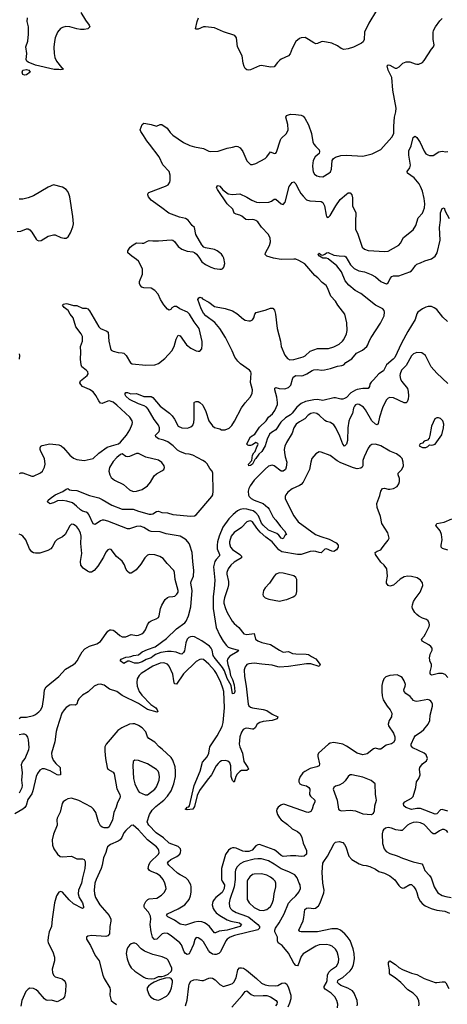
# Model space of a CAD drawing. Header units: inches. Extents: x 2057696 to 2160536, y 827480 to 1016834.
# Tile 364 of 422: x 2103997 to 2108726, y 996148 to 1007050. Entities that reach past the tile are written whole.
import ezdxf

# ---------------------------------------------------------------- set-up
doc = ezdxf.new("R2010")
doc.units = ezdxf.units.IN
doc.header["$MEASUREMENT"] = 0
doc.layers.add('C1000', color=7, linetype='Continuous')
doc.layers.add('C1909', color=7, linetype='Continuous')

msp = doc.modelspace()

# ---------------------------------------------------------------- linework, layer by layer
at = {"layer": 'C1000', "color": 5}
for points, elevation in [([(2104672, 1007130), (2104723, 1007043), (2104764, 1006990), (2104773, 1006970), (2104750, 1006950), (2104710, 1006940), (2104670, 1006940), (2104627, 1006947), (2104550, 1006971), (2104506, 1006974), (2104470, 1006963), (2104449, 1006951), (2104413, 1006910), (2104390, 1006850), (2104381, 1006810), (2104373, 1006747), (2104376, 1006677), (2104386, 1006630), (2104403, 1006590), (2104459, 1006519), (2104478, 1006510), (2104470, 1006498), (2104450, 1006494), (2104430, 1006500), (2104378, 1006498), (2104170, 1006546), (2104090, 1006579), (2104076, 1006590), (2104069, 1006610), (2104074, 1006674), (2104063, 1006750), (2104087, 1006813), (2104094, 1006890), (2104093, 1006970), (2104079, 1007030), (2104083, 1007070)], 380), ([(2107941, 1007150), (2107859, 1007010), (2107810, 1006910), (2107805, 1006830), (2107794, 1006806), (2107775, 1006790), (2107690, 1006745), (2107630, 1006726), (2107581, 1006721), (2107553, 1006730), (2107510, 1006762), (2107450, 1006790), (2107350, 1006808), (2107330, 1006806), (2107290, 1006788), (2107270, 1006784), (2107250, 1006792), (2107190, 1006832), (2107152, 1006852), (2107110, 1006850), (2107090, 1006843), (2107050, 1006807), (2107010, 1006730), (2106989, 1006671), (2106971, 1006650), (2106890, 1006612), (2106870, 1006597), (2106846, 1006574), (2106810, 1006527), (2106770, 1006524), (2106670, 1006541), (2106650, 1006540), (2106550, 1006496), (2106530, 1006491), (2106510, 1006496), (2106490, 1006510), (2106481, 1006530), (2106468, 1006568), (2106456, 1006650), (2106405, 1006750), (2106395, 1006850), (2106375, 1006875), (2106250, 1006917), (2106150, 1006960), (2106050, 1006972), (2106030, 1006970), (2105970, 1006944), (2105950, 1006944), (2105942, 1006950), (2105960, 1007030), (2105974, 1007070)], 380), ([(2103993, 1002027), (2104010, 1002034), (2104030, 1002032), (2104130, 1001996), (2104150, 1001996), (2104226, 1002034), (2104248, 1002052), (2104270, 1002096), (2104278, 1002130), (2104270, 1002190), (2104229, 1002270), (2104223, 1002290), (2104223, 1002310), (2104230, 1002327), (2104244, 1002336), (2104330, 1002352), (2104430, 1002341), (2104456, 1002330), (2104482, 1002310), (2104550, 1002228), (2104590, 1002196), (2104630, 1002179), (2104710, 1002168), (2104810, 1002193), (2104872, 1002250), (2104965, 1002315), (2105013, 1002333), (2105090, 1002353), (2105110, 1002371), (2105176, 1002450), (2105215, 1002510), (2105240, 1002570), (2105243, 1002590), (2105239, 1002610), (2105215, 1002650), (2105070, 1002783), (2105030, 1002814), (2105010, 1002824), (2104990, 1002828), (2104970, 1002826), (2104910, 1002801), (2104890, 1002804), (2104870, 1002829), (2104838, 1002890), (2104809, 1002929), (2104770, 1002956), (2104693, 1002990), (2104673, 1003010), (2104662, 1003030), (2104668, 1003052), (2104741, 1003110), (2104753, 1003130), (2104749, 1003150), (2104732, 1003170), (2104685, 1003205), (2104676, 1003230), (2104670, 1003290), (2104674, 1003370), (2104669, 1003430), (2104691, 1003490), (2104690, 1003542), (2104677, 1003570), (2104617, 1003650), (2104587, 1003750), (2104555, 1003790), (2104533, 1003830), (2104490, 1003864), (2104470, 1003889), (2104481, 1003899), (2104510, 1003906), (2104530, 1003904), (2104590, 1003887), (2104630, 1003884), (2104690, 1003855), (2104730, 1003854), (2104750, 1003848), (2104770, 1003825), (2104870, 1003650), (2104890, 1003630), (2104961, 1003601), (2104975, 1003590), (2104981, 1003490), (2104999, 1003410), (2105010, 1003391), (2105030, 1003378), (2105084, 1003364), (2105130, 1003362), (2105150, 1003357), (2105175, 1003330), (2105223, 1003250), (2105239, 1003239), (2105390, 1003223), (2105491, 1003229), (2105530, 1003243), (2105602, 1003298), (2105678, 1003382), (2105704, 1003430), (2105728, 1003512), (2105750, 1003558), (2105770, 1003551), (2105842, 1003450), (2105890, 1003413), (2105950, 1003384), (2105970, 1003379), (2105990, 1003381), (2106010, 1003405), (2106016, 1003450), (2106014, 1003486), (2105983, 1003630), (2105926, 1003706), (2105876, 1003790), (2105853, 1003810), (2105767, 1003847), (2105730, 1003875), (2105705, 1003875), (2105681, 1003859), (2105670, 1003844), (2105650, 1003833), (2105630, 1003843), (2105590, 1003892), (2105554, 1003950), (2105529, 1004009), (2105492, 1004052), (2105450, 1004076), (2105370, 1004081), (2105346, 1004090), (2105330, 1004110), (2105323, 1004130), (2105323, 1004150), (2105353, 1004233), (2105356, 1004250), (2105353, 1004290), (2105310, 1004376), (2105290, 1004396), (2105237, 1004430), (2105194, 1004470), (2105194, 1004490), (2105219, 1004530), (2105250, 1004558), (2105290, 1004578), (2105350, 1004574), (2105370, 1004577), (2105410, 1004599), (2105430, 1004605), (2105470, 1004600), (2105530, 1004601), (2105672, 1004612), (2105690, 1004608), (2105710, 1004595), (2105750, 1004537), (2105790, 1004510), (2105850, 1004488), (2105910, 1004481), (2105930, 1004471), (2105953, 1004453), (2105979, 1004419), (2106011, 1004370), (2106050, 1004340), (2106110, 1004311), (2106150, 1004294), (2106210, 1004286), (2106230, 1004288), (2106244, 1004296), (2106256, 1004310), (2106265, 1004350), (2106253, 1004410), (2106244, 1004430), (2106230, 1004452), (2106210, 1004470), (2106181, 1004490), (2106150, 1004504), (2106050, 1004524), (2106033, 1004533), (2106010, 1004556), (2105944, 1004670), (2105930, 1004750), (2105905, 1004770), (2105859, 1004830), (2105830, 1004850), (2105765, 1004865), (2105646, 1004906), (2105570, 1004967), (2105450, 1005050), (2105421, 1005090), (2105412, 1005110), (2105417, 1005130), (2105424, 1005136), (2105610, 1005205), (2105637, 1005223), (2105657, 1005250), (2105662, 1005270), (2105662, 1005330), (2105649, 1005370), (2105581, 1005441), (2105539, 1005530), (2105433, 1005673), (2105401, 1005710), (2105367, 1005767), (2105335, 1005810), (2105329, 1005830), (2105350, 1005891), (2105370, 1005904), (2105390, 1005902), (2105450, 1005890), (2105510, 1005871), (2105550, 1005891), (2105570, 1005891), (2105628, 1005848), (2105661, 1005801), (2105691, 1005770), (2105810, 1005690), (2105877, 1005657), (2105930, 1005642), (2106030, 1005625), (2106090, 1005594), (2106111, 1005591), (2106190, 1005593), (2106290, 1005628), (2106350, 1005637), (2106390, 1005651), (2106410, 1005647), (2106434, 1005630), (2106464, 1005590), (2106510, 1005487), (2106548, 1005448), (2106570, 1005445), (2106610, 1005458), (2106710, 1005513), (2106731, 1005530), (2106770, 1005585), (2106812, 1005568), (2106830, 1005571), (2106838, 1005582), (2106881, 1005719), (2106890, 1005735), (2106948, 1005790), (2106965, 1005830), (2106963, 1005890), (2106940, 1005970), (2106949, 1005990), (2106990, 1006002), (2107050, 1006000), (2107110, 1005992), (2107130, 1005981), (2107150, 1005959), (2107190, 1005885), (2107223, 1005790), (2107237, 1005697), (2107248, 1005670), (2107270, 1005644), (2107310, 1005610), (2107314, 1005590), (2107307, 1005570), (2107263, 1005530), (2107244, 1005490), (2107236, 1005430), (2107237, 1005390), (2107244, 1005364), (2107258, 1005338), (2107281, 1005321), (2107310, 1005312), (2107350, 1005310), (2107416, 1005350), (2107434, 1005366), (2107444, 1005396), (2107454, 1005490), (2107468, 1005512), (2107490, 1005527), (2107550, 1005545), (2107610, 1005549), (2107790, 1005538), (2107896, 1005564), (2107990, 1005614), (2108112, 1005748), (2108134, 1005790), (2108134, 1005870), (2108141, 1005970), (2108156, 1006030), (2108159, 1006070), (2108123, 1006270), (2108114, 1006410), (2108072, 1006490), (2108062, 1006538), (2108070, 1006550), (2108090, 1006547), (2108150, 1006514), (2108166, 1006514), (2108192, 1006528), (2108233, 1006567), (2108270, 1006582), (2108310, 1006583), (2108370, 1006561), (2108390, 1006558), (2108410, 1006558), (2108450, 1006576), (2108470, 1006598), (2108550, 1006725), (2108572, 1006748), (2108582, 1006770), (2108569, 1006830), (2108569, 1006909), (2108574, 1006930), (2108597, 1006970), (2108642, 1007038), (2108670, 1007063)], 380), ([(2105225, 1000000), (2105255, 1000010), (2105310, 1000018), (2105350, 1000050), (2105410, 1000077), (2105495, 1000105), (2105621, 1000199), (2105730, 1000305), (2105823, 1000370), (2105839, 1000390), (2105863, 1000450), (2105891, 1000549), (2105904, 1000730), (2105891, 1000810), (2105894, 1000830), (2105918, 1000890), (2105923, 1000950), (2105911, 1001050), (2105905, 1001150), (2105880, 1001230), (2105870, 1001250), (2105838, 1001290), (2105810, 1001311), (2105770, 1001330), (2105616, 1001356), (2105550, 1001378), (2105450, 1001382), (2105430, 1001390), (2105370, 1001429), (2105330, 1001441), (2105290, 1001439), (2105211, 1001411), (2105190, 1001413), (2104970, 1001498), (2104930, 1001508), (2104910, 1001508), (2104890, 1001502), (2104830, 1001460), (2104810, 1001469), (2104763, 1001570), (2104750, 1001587), (2104730, 1001598), (2104690, 1001609), (2104670, 1001622), (2104625, 1001665), (2104579, 1001699), (2104519, 1001719), (2104470, 1001727), (2104416, 1001724), (2104370, 1001701), (2104330, 1001689), (2104304, 1001710), (2104313, 1001730), (2104333, 1001750), (2104390, 1001788), (2104475, 1001825), (2104510, 1001852), (2104530, 1001858), (2104546, 1001846), (2104570, 1001839), (2104630, 1001836), (2104770, 1001782), (2104870, 1001756), (2104910, 1001738), (2105015, 1001675), (2105130, 1001632), (2105250, 1001631), (2105310, 1001609), (2105430, 1001576), (2105450, 1001575), (2105470, 1001580), (2105510, 1001603), (2105530, 1001607), (2105570, 1001595), (2105630, 1001590), (2105691, 1001570), (2105890, 1001551), (2105930, 1001557), (2105950, 1001568), (2106120, 1001770), (2106133, 1001790), (2106138, 1001830), (2106133, 1002030), (2106126, 1002050), (2106101, 1002081), (2106070, 1002132), (2106053, 1002150), (2106023, 1002170), (2105910, 1002228), (2105870, 1002238), (2105830, 1002243), (2105767, 1002267), (2105742, 1002282), (2105693, 1002333), (2105634, 1002374), (2105590, 1002395), (2105530, 1002410), (2105501, 1002430), (2105499, 1002450), (2105538, 1002490), (2105544, 1002510), (2105542, 1002530), (2105530, 1002559), (2105482, 1002622), (2105416, 1002736), (2105398, 1002758), (2105374, 1002774), (2105310, 1002796), (2105210, 1002846), (2105170, 1002881), (2105162, 1002898), (2105162, 1002910), (2105170, 1002923), (2105190, 1002921), (2105227, 1002907), (2105290, 1002910), (2105370, 1002878), (2105450, 1002876), (2105470, 1002868), (2105549, 1002770), (2105652, 1002692), (2105682, 1002662), (2105708, 1002628), (2105750, 1002550), (2105790, 1002529), (2105853, 1002527), (2105890, 1002541), (2105910, 1002559), (2105921, 1002590), (2105928, 1002632), (2105927, 1002810), (2105930, 1002816), (2105950, 1002824), (2105970, 1002821), (2105990, 1002811), (2106021, 1002781), (2106057, 1002710), (2106090, 1002610), (2106130, 1002552), (2106150, 1002534), (2106210, 1002519), (2106230, 1002510), (2106270, 1002507), (2106312, 1002528), (2106344, 1002556), (2106374, 1002606), (2106449, 1002751), (2106490, 1002807), (2106547, 1002870), (2106569, 1002910), (2106570, 1002950), (2106551, 1003031), (2106556, 1003136), (2106553, 1003150), (2106537, 1003170), (2106438, 1003238), (2106408, 1003268), (2106375, 1003315), (2106345, 1003385), (2106272, 1003530), (2106210, 1003630), (2106156, 1003696), (2106056, 1003770), (2106030, 1003802), (2106004, 1003850), (2105968, 1003950), (2105977, 1003970), (2105990, 1003979), (2106010, 1003971), (2106019, 1003959), (2106090, 1003922), (2106150, 1003876), (2106170, 1003869), (2106270, 1003853), (2106350, 1003827), (2106397, 1003797), (2106470, 1003735), (2106490, 1003724), (2106530, 1003714), (2106550, 1003715), (2106572, 1003728), (2106585, 1003750), (2106597, 1003790), (2106612, 1003808), (2106710, 1003833), (2106770, 1003856), (2106795, 1003855), (2106813, 1003833), (2106827, 1003790), (2106845, 1003630), (2106881, 1003490), (2106890, 1003430), (2106930, 1003336), (2106958, 1003298), (2106983, 1003283), (2107030, 1003287), (2107130, 1003318), (2107152, 1003328), (2107210, 1003380), (2107291, 1003409), (2107411, 1003409), (2107470, 1003426), (2107530, 1003457), (2107567, 1003490), (2107580, 1003510), (2107610, 1003570), (2107617, 1003610), (2107613, 1003693), (2107594, 1003790), (2107516, 1003890), (2107490, 1003932), (2107436, 1003990), (2107402, 1004082), (2107387, 1004107), (2107340, 1004140), (2107295, 1004190), (2107259, 1004219), (2107150, 1004347), (2107085, 1004385), (2107050, 1004397), (2107030, 1004399), (2106890, 1004396), (2106804, 1004410), (2106730, 1004430), (2106712, 1004450), (2106714, 1004470), (2106761, 1004550), (2106771, 1004590), (2106767, 1004630), (2106748, 1004670), (2106670, 1004752), (2106630, 1004810), (2106610, 1004826), (2106590, 1004835), (2106570, 1004838), (2106530, 1004834), (2106498, 1004838), (2106454, 1004874), (2106430, 1004886), (2106390, 1004896), (2106370, 1004909), (2106353, 1004953), (2106290, 1005012), (2106183, 1005170), (2106174, 1005190), (2106184, 1005210), (2106190, 1005213), (2106210, 1005207), (2106245, 1005165), (2106302, 1005122), (2106350, 1005115), (2106430, 1005122), (2106510, 1005085), (2106563, 1005050), (2106616, 1005030), (2106650, 1005024), (2106751, 1005029), (2106781, 1005039), (2106810, 1005062), (2106830, 1005062), (2106890, 1005011), (2106910, 1005002), (2106932, 1005028), (2106977, 1005203), (2107010, 1005247), (2107030, 1005256), (2107050, 1005234), (2107068, 1005190), (2107107, 1005127), (2107130, 1005096), (2107170, 1005056), (2107206, 1005046), (2107330, 1005036), (2107350, 1005027), (2107369, 1004990), (2107385, 1004885), (2107390, 1004871), (2107410, 1004861), (2107430, 1004881), (2107492, 1004988), (2107542, 1005058), (2107610, 1005117), (2107630, 1005131), (2107650, 1005133), (2107669, 1005109), (2107676, 1005077), (2107678, 1004990), (2107714, 1004910), (2107709, 1004810), (2107712, 1004730), (2107736, 1004676), (2107786, 1004530), (2107810, 1004508), (2107850, 1004494), (2108035, 1004485), (2108070, 1004487), (2108190, 1004553), (2108210, 1004575), (2108242, 1004638), (2108350, 1004724), (2108378, 1004770), (2108404, 1004856), (2108451, 1004909), (2108475, 1004965), (2108478, 1005010), (2108471, 1005070), (2108451, 1005150), (2108430, 1005204), (2108413, 1005233), (2108359, 1005299), (2108284, 1005350), (2108281, 1005370), (2108311, 1005410), (2108320, 1005440), (2108302, 1005550), (2108302, 1005598), (2108327, 1005653), (2108350, 1005745), (2108362, 1005758), (2108370, 1005761), (2108390, 1005744), (2108426, 1005690), (2108470, 1005593), (2108490, 1005564), (2108510, 1005552), (2108530, 1005547), (2108570, 1005546), (2108633, 1005587), (2108670, 1005593), (2108710, 1005588), (2108733, 1005590)], 360), ([(2103970, 1004704), (2104010, 1004710), (2104070, 1004734), (2104090, 1004734), (2104110, 1004722), (2104130, 1004699), (2104179, 1004619), (2104190, 1004608), (2104210, 1004600), (2104235, 1004605), (2104310, 1004653), (2104370, 1004668), (2104390, 1004668), (2104450, 1004639), (2104490, 1004631), (2104510, 1004631), (2104534, 1004646), (2104558, 1004690), (2104585, 1004755), (2104590, 1004790), (2104586, 1004870), (2104551, 1005089), (2104541, 1005121), (2104528, 1005148), (2104510, 1005168), (2104470, 1005195), (2104370, 1005221), (2104310, 1005195), (2104150, 1005098), (2104090, 1005076), (2104030, 1005063), (2103990, 1005063)], 420), ([(2108727, 1003707), (2108675, 1003755), (2108610, 1003840), (2108581, 1003861), (2108550, 1003873), (2108513, 1003873), (2108490, 1003868), (2108450, 1003850), (2108400, 1003810), (2108390, 1003793), (2108370, 1003730), (2108290, 1003597), (2108220, 1003470), (2108145, 1003310), (2108127, 1003290), (2108055, 1003230), (2108019, 1003161), (2107970, 1003130), (2107910, 1003061), (2107883, 1003037), (2107870, 1003014), (2107866, 1002990), (2107852, 1002968), (2107790, 1002968), (2107730, 1002957), (2107710, 1002949), (2107660, 1002920), (2107610, 1002868), (2107590, 1002854), (2107570, 1002847), (2107550, 1002847), (2107490, 1002863), (2107470, 1002863), (2107350, 1002834), (2107290, 1002843), (2107250, 1002840), (2107158, 1002822), (2107110, 1002802), (2107060, 1002760), (2107010, 1002694), (2106990, 1002675), (2106938, 1002642), (2106885, 1002595), (2106830, 1002510), (2106781, 1002479), (2106761, 1002459), (2106734, 1002406), (2106710, 1002330), (2106674, 1002270), (2106640, 1002240), (2106610, 1002193), (2106598, 1002182), (2106570, 1002130), (2106550, 1002115), (2106529, 1002110), (2106527, 1002130), (2106564, 1002170), (2106572, 1002230), (2106585, 1002255), (2106599, 1002270), (2106618, 1002322), (2106628, 1002330), (2106635, 1002350), (2106630, 1002358), (2106610, 1002368), (2106570, 1002342), (2106550, 1002335), (2106530, 1002335), (2106518, 1002338), (2106509, 1002349), (2106515, 1002370), (2106549, 1002430), (2106598, 1002462), (2106650, 1002537), (2106721, 1002610), (2106749, 1002650), (2106793, 1002687), (2106818, 1002722), (2106846, 1002790), (2106848, 1002812), (2106842, 1002870), (2106817, 1002950), (2106818, 1002970), (2106830, 1002976), (2106868, 1002968), (2106930, 1002963), (2106970, 1002976), (2106995, 1003005), (2107012, 1003070), (2107022, 1003090), (2107050, 1003110), (2107110, 1003108), (2107130, 1003112), (2107171, 1003129), (2107230, 1003165), (2107250, 1003172), (2107290, 1003175), (2107330, 1003168), (2107368, 1003172), (2107434, 1003186), (2107510, 1003212), (2107559, 1003221), (2107583, 1003230), (2107604, 1003256), (2107670, 1003296), (2107721, 1003359), (2107788, 1003392), (2107834, 1003430), (2107848, 1003450), (2107862, 1003490), (2107884, 1003530), (2107987, 1003690), (2108027, 1003770), (2108032, 1003812), (2108028, 1003830), (2108013, 1003850), (2107930, 1003890), (2107770, 1004017), (2107705, 1004050), (2107636, 1004110), (2107598, 1004158), (2107557, 1004257), (2107504, 1004324), (2107410, 1004401), (2107390, 1004410), (2107349, 1004410), (2107314, 1004430), (2107296, 1004450), (2107301, 1004459), (2107310, 1004464), (2107327, 1004450), (2107326, 1004446), (2107350, 1004443), (2107370, 1004453), (2107389, 1004470), (2107410, 1004472), (2107470, 1004443), (2107530, 1004434), (2107592, 1004432), (2107603, 1004423), (2107654, 1004334), (2107695, 1004295), (2107749, 1004268), (2107810, 1004257), (2107885, 1004230), (2107930, 1004203), (2107990, 1004152), (2108030, 1004132), (2108053, 1004127), (2108070, 1004137), (2108094, 1004186), (2108113, 1004207), (2108130, 1004212), (2108190, 1004214), (2108310, 1004259), (2108330, 1004270), (2108350, 1004290), (2108373, 1004327), (2108390, 1004344), (2108430, 1004356), (2108479, 1004381), (2108550, 1004401), (2108591, 1004430), (2108614, 1004470), (2108647, 1004610), (2108640, 1004750), (2108649, 1004830), (2108651, 1004910), (2108670, 1004959), (2108690, 1004965), (2108704, 1004930), (2108746, 1004850)], 340), ([(2103993, 1003290), (2103999, 1003330), (2103994, 1003350)], 420), ([(2108730, 1003023), (2108610, 1003137), (2108548, 1003208), (2108484, 1003330), (2108443, 1003363), (2108390, 1003365), (2108351, 1003349), (2108330, 1003328), (2108270, 1003222), (2108220, 1003170), (2108203, 1003130), (2108202, 1003110), (2108210, 1003069), (2108224, 1003044), (2108285, 1002965), (2108293, 1002933), (2108295, 1002885), (2108292, 1002848), (2108282, 1002818), (2108270, 1002806), (2108250, 1002807), (2108130, 1002862), (2108090, 1002868), (2108070, 1002858), (2108050, 1002836), (2108008, 1002752), (2107975, 1002650), (2107961, 1002579), (2107950, 1002563), (2107930, 1002570), (2107891, 1002610), (2107822, 1002730), (2107799, 1002759), (2107750, 1002790), (2107730, 1002792), (2107710, 1002784), (2107698, 1002770), (2107690, 1002750), (2107679, 1002690), (2107646, 1002634), (2107635, 1002605), (2107626, 1002530), (2107621, 1002390), (2107610, 1002349), (2107590, 1002329), (2107570, 1002349), (2107539, 1002439), (2107494, 1002530), (2107470, 1002565), (2107433, 1002590), (2107390, 1002601), (2107371, 1002611), (2107310, 1002670), (2107281, 1002690), (2107250, 1002698), (2107216, 1002690), (2107187, 1002670), (2107151, 1002629), (2107090, 1002599), (2107054, 1002570), (2107029, 1002530), (2107010, 1002470), (2106947, 1002370), (2106928, 1002328), (2106920, 1002290), (2106924, 1002256), (2106931, 1002210), (2106950, 1002150), (2106945, 1002095), (2106935, 1002070), (2106910, 1002050), (2106890, 1002052), (2106810, 1002111), (2106790, 1002116), (2106750, 1002108), (2106710, 1002074), (2106590, 1001950), (2106545, 1001890), (2106530, 1001859), (2106523, 1001830), (2106527, 1001787), (2106536, 1001770), (2106556, 1001750), (2106590, 1001731), (2106690, 1001694), (2106741, 1001650), (2106756, 1001630), (2106801, 1001541), (2106830, 1001509), (2106880, 1001440), (2106927, 1001390), (2106946, 1001350), (2106930, 1001337), (2106910, 1001301), (2106890, 1001308), (2106862, 1001342), (2106840, 1001360), (2106750, 1001397), (2106690, 1001452), (2106670, 1001477), (2106636, 1001556), (2106610, 1001590), (2106579, 1001610), (2106550, 1001621), (2106509, 1001631), (2106470, 1001634), (2106434, 1001626), (2106405, 1001610), (2106356, 1001570), (2106310, 1001524), (2106245, 1001430), (2106204, 1001330), (2106185, 1001270), (2106179, 1001230), (2106181, 1001190), (2106208, 1001130), (2106207, 1001113), (2106168, 1001072), (2106155, 1001050), (2106140, 1000990), (2106156, 1000844), (2106149, 1000750), (2106136, 1000664), (2106137, 1000530), (2106170, 1000320), (2106211, 1000231), (2106247, 1000167), (2106282, 1000122), (2106303, 1000103), (2106346, 1000086), (2106416, 1000070), (2106403, 1000050), (2106319, 1000001), (2106318, 1000000)], 360), ([(2108531, 1000000), (2108537, 1000023), (2108560, 1000070), (2108557, 1000090), (2108544, 1000110), (2108520, 1000130), (2108448, 1000170), (2108440, 1000190), (2108470, 1000223), (2108486, 1000250), (2108526, 1000330), (2108530, 1000350), (2108527, 1000367), (2108513, 1000393), (2108494, 1000410), (2108450, 1000424), (2108410, 1000446), (2108390, 1000463), (2108367, 1000487), (2108342, 1000530), (2108338, 1000550), (2108340, 1000570), (2108353, 1000607), (2108370, 1000639), (2108427, 1000713), (2108456, 1000784), (2108453, 1000813), (2108430, 1000844), (2108392, 1000870), (2108330, 1000886), (2108290, 1000890), (2108250, 1000881), (2108203, 1000857), (2108130, 1000788), (2108090, 1000776), (2108070, 1000784), (2108052, 1000810), (2108052, 1000830), (2108066, 1000890), (2108057, 1000970), (2108026, 1001010), (2107990, 1001043), (2107933, 1001130), (2107929, 1001151), (2107950, 1001166), (2107990, 1001181), (2107999, 1001190), (2108027, 1001233), (2108072, 1001288), (2108082, 1001310), (2108069, 1001370), (2108002, 1001470), (2107988, 1001550), (2107951, 1001650), (2107948, 1001692), (2107979, 1001781), (2107990, 1001830), (2108010, 1001859), (2108030, 1001864), (2108070, 1001853), (2108090, 1001853), (2108130, 1001859), (2108170, 1001882), (2108190, 1001910), (2108197, 1001937), (2108198, 1001970), (2108184, 1002010), (2108182, 1002030), (2108224, 1002070), (2108241, 1002110), (2108239, 1002150), (2108225, 1002190), (2108210, 1002209), (2108163, 1002243), (2108090, 1002271), (2107990, 1002331), (2107930, 1002351), (2107890, 1002345), (2107868, 1002332), (2107850, 1002307), (2107805, 1002210), (2107792, 1002170), (2107790, 1002110), (2107785, 1002095), (2107770, 1002083), (2107730, 1002077), (2107690, 1002087), (2107550, 1002143), (2107507, 1002167), (2107430, 1002223), (2107330, 1002263), (2107310, 1002264), (2107270, 1002243), (2107229, 1002190), (2107215, 1002150), (2107200, 1002070), (2107130, 1001928), (2107110, 1001905), (2107090, 1001891), (2107010, 1001855), (2106963, 1001817), (2106939, 1001790), (2106933, 1001770), (2106933, 1001750), (2106940, 1001730), (2107030, 1001555), (2107078, 1001490), (2107269, 1001350), (2107326, 1001326), (2107419, 1001299), (2107498, 1001258), (2107518, 1001230), (2107518, 1001210), (2107500, 1001180), (2107470, 1001161), (2107450, 1001164), (2107390, 1001191), (2107370, 1001186), (2107330, 1001148), (2107310, 1001150), (2107270, 1001163), (2107245, 1001165), (2107210, 1001160), (2107110, 1001128), (2107070, 1001129), (2106897, 1001157), (2106861, 1001181), (2106790, 1001268), (2106719, 1001319), (2106657, 1001377), (2106619, 1001419), (2106570, 1001490), (2106550, 1001501), (2106530, 1001499), (2106510, 1001490), (2106451, 1001429), (2106368, 1001372), (2106337, 1001330), (2106316, 1001270), (2106317, 1001250), (2106329, 1001210), (2106350, 1001183), (2106430, 1001129), (2106449, 1001110), (2106451, 1001090), (2106370, 1001042), (2106331, 1001010), (2106301, 1000970), (2106286, 1000930), (2106286, 1000910), (2106306, 1000830), (2106306, 1000794), (2106300, 1000760), (2106261, 1000650), (2106254, 1000610), (2106256, 1000590), (2106271, 1000531), (2106290, 1000486), (2106345, 1000390), (2106370, 1000363), (2106421, 1000321), (2106477, 1000250), (2106510, 1000243), (2106590, 1000252), (2106604, 1000190), (2106631, 1000171), (2106675, 1000155), (2106770, 1000133), (2106870, 1000068), (2106910, 1000047), (2106970, 1000055), (2107014, 1000034), (2107050, 1000029), (2107166, 1000026), (2107190, 1000020), (2107224, 1000000)], 380), ([(2104659, 1000000), (2104686, 1000050), (2104717, 1000083), (2104768, 1000112), (2104850, 1000138), (2104890, 1000165), (2104970, 1000279), (2104993, 1000293), (2105010, 1000296), (2105030, 1000292), (2105050, 1000280), (2105104, 1000230), (2105130, 1000218), (2105170, 1000217), (2105230, 1000242), (2105290, 1000233), (2105310, 1000234), (2105347, 1000250), (2105371, 1000270), (2105387, 1000293), (2105409, 1000351), (2105430, 1000378), (2105450, 1000394), (2105505, 1000415), (2105530, 1000430), (2105538, 1000450), (2105554, 1000530), (2105570, 1000568), (2105606, 1000630), (2105630, 1000652), (2105650, 1000660), (2105690, 1000662), (2105712, 1000668), (2105736, 1000690), (2105748, 1000710), (2105751, 1000729), (2105716, 1000850), (2105708, 1000928), (2105702, 1000950), (2105628, 1001030), (2105585, 1001085), (2105548, 1001108), (2105490, 1001124), (2105433, 1001127), (2105410, 1001120), (2105379, 1001090), (2105337, 1001023), (2105283, 1000957), (2105248, 1000932), (2105230, 1000923), (2105210, 1000921), (2105184, 1000944), (2105170, 1000969), (2105155, 1001015), (2105130, 1001056), (2105068, 1001108), (2105010, 1001184), (2104990, 1001189), (2104970, 1001179), (2104950, 1001153), (2104923, 1001097), (2104860, 1001000), (2104820, 1000950), (2104790, 1000931), (2104770, 1000933), (2104745, 1000945), (2104698, 1000978), (2104672, 1001010), (2104670, 1001050), (2104682, 1001138), (2104672, 1001250), (2104678, 1001330), (2104670, 1001363), (2104650, 1001404), (2104630, 1001433), (2104610, 1001451), (2104590, 1001461), (2104570, 1001463), (2104550, 1001446), (2104498, 1001350), (2104470, 1001324), (2104410, 1001293), (2104389, 1001271), (2104357, 1001210), (2104340, 1001190), (2104308, 1001172), (2104218, 1001142), (2104170, 1001142), (2104150, 1001147), (2104130, 1001159), (2104106, 1001190), (2104063, 1001290), (2104030, 1001331), (2104010, 1001347), (2103990, 1001355)], 380), ([(2108730, 1001176), (2108673, 1001193), (2108657, 1001210), (2108657, 1001230), (2108670, 1001290), (2108661, 1001350), (2108646, 1001390), (2108599, 1001450), (2108609, 1001470), (2108690, 1001485), (2108775, 1001525)], 360), ([(2106142, 1000000), (2106138, 1000010), (2106125, 1000070), (2106113, 1000093), (2106094, 1000114), (2106010, 1000174), (2105930, 1000215), (2105910, 1000219), (2105884, 1000216), (2105866, 1000210), (2105848, 1000192), (2105835, 1000150), (2105818, 1000062), (2105810, 1000043), (2105790, 1000025), (2105770, 1000028), (2105726, 1000046), (2105670, 1000054), (2105630, 1000053), (2105558, 1000042), (2105499, 1000021), (2105470, 1000000)], 360)]:
    msp.add_lwpolyline(points, dxfattribs=dict(at, elevation=elevation))
for points, elevation in [([(2104050, 1006435), (2104030, 1006444), (2104024, 1006470), (2104033, 1006490), (2104070, 1006497), (2104099, 1006490), (2104111, 1006470), (2104070, 1006441)], 380), ([(2108630, 1002641), (2108610, 1002641), (2108587, 1002630), (2108551, 1002550), (2108534, 1002446), (2108525, 1002415), (2108505, 1002395), (2108470, 1002382), (2108450, 1002362), (2108426, 1002354), (2108414, 1002330), (2108452, 1002312), (2108488, 1002312), (2108510, 1002325), (2108530, 1002342), (2108550, 1002338), (2108570, 1002341), (2108590, 1002351), (2108665, 1002455), (2108683, 1002530), (2108687, 1002570), (2108676, 1002610), (2108650, 1002634)], 380), ([(2105290, 1002247), (2105210, 1002213), (2105190, 1002209), (2105170, 1002214), (2105130, 1002242), (2105110, 1002235), (2105070, 1002201), (2105030, 1002157), (2104990, 1002090), (2104984, 1002050), (2104992, 1002010), (2105010, 1001980), (2105045, 1001950), (2105143, 1001903), (2105210, 1001845), (2105250, 1001827), (2105290, 1001828), (2105351, 1001849), (2105410, 1001887), (2105442, 1001930), (2105482, 1001998), (2105510, 1002022), (2105567, 1002053), (2105589, 1002070), (2105597, 1002090), (2105593, 1002110), (2105568, 1002148), (2105531, 1002171), (2105390, 1002206), (2105310, 1002246)], 380), ([(2106870, 1000926), (2106830, 1000910), (2106810, 1000890), (2106760, 1000810), (2106710, 1000761), (2106693, 1000730), (2106687, 1000687), (2106691, 1000670), (2106710, 1000648), (2106752, 1000632), (2106870, 1000613), (2106930, 1000627), (2106950, 1000630), (2107021, 1000659), (2107039, 1000670), (2107053, 1000687), (2107060, 1000720), (2107060, 1000850), (2107050, 1000873), (2107030, 1000891), (2106910, 1000923)], 420)]:
    msp.add_lwpolyline(points, close=True, dxfattribs=dict(at, elevation=elevation))
at = {"layer": 'C1909', "color": 5}
for points, elevation in [([(2107224, 1000000), (2107270, 999973), (2107318, 999910), (2107317, 999903), (2107310, 999890), (2107216, 999916), (2107170, 999918), (2106970, 999887), (2106870, 999881), (2106850, 999883), (2106790, 999902), (2106673, 999913), (2106590, 999926), (2106530, 999918), (2106509, 999911), (2106500, 999900), (2106490, 999886), (2106481, 999850), (2106483, 999777), (2106502, 999670), (2106525, 999470), (2106531, 999451), (2106550, 999438), (2106570, 999431), (2106691, 999411), (2106730, 999400), (2106790, 999361), (2106851, 999330), (2106845, 999310), (2106788, 999292), (2106690, 999280), (2106651, 999269), (2106624, 999250), (2106601, 999210), (2106584, 999196), (2106570, 999193), (2106510, 999205), (2106490, 999202), (2106469, 999191), (2106450, 999163), (2106430, 999110), (2106423, 999030), (2106430, 998998), (2106460, 998930), (2106475, 998835), (2106521, 998770), (2106526, 998750), (2106510, 998735), (2106450, 998736), (2106430, 998726), (2106403, 998697), (2106388, 998670), (2106370, 998606), (2106350, 998625), (2106336, 998670), (2106332, 998790), (2106320, 998820), (2106299, 998839), (2106270, 998847), (2106230, 998843), (2106210, 998833), (2106190, 998816), (2106170, 998789), (2106117, 998690), (2106069, 998631), (2105986, 998514), (2105961, 998459), (2105930, 998337), (2105910, 998309), (2105850, 998303), (2105827, 998310), (2105841, 998319), (2105849, 998330), (2105866, 998334), (2105875, 998345), (2105927, 998570), (2105993, 998730), (2106017, 998830), (2106070, 998887), (2106089, 998930), (2106100, 999000), (2106181, 999119), (2106237, 999223), (2106248, 999270), (2106263, 999430), (2106253, 999610), (2106244, 999650), (2106221, 999710), (2106173, 999810), (2106150, 999844), (2106090, 999913), (2106030, 999964), (2106010, 999971), (2105990, 999967), (2105950, 999944), (2105810, 999806), (2105730, 999693), (2105710, 999697), (2105701, 999730), (2105690, 999803), (2105651, 999891), (2105630, 999913), (2105590, 999929), (2105550, 999926), (2105470, 999891), (2105340, 999810), (2105317, 999790), (2105296, 999750), (2105292, 999710), (2105297, 999670), (2105319, 999610), (2105347, 999570), (2105448, 999468), (2105502, 999430), (2105517, 999410), (2105524, 999390), (2105516, 999384), (2105410, 999414), (2105310, 999478), (2105129, 999569), (2105070, 999611), (2104990, 999638), (2104930, 999680), (2104890, 999693), (2104859, 999690), (2104819, 999670), (2104752, 999608), (2104690, 999570), (2104650, 999530), (2104639, 999510), (2104629, 999471), (2104618, 999462), (2104610, 999459), (2104570, 999464), (2104550, 999460), (2104510, 999433), (2104488, 999410), (2104464, 999370), (2104410, 999210), (2104399, 999170), (2104385, 999055), (2104349, 998930), (2104351, 998890), (2104366, 998850), (2104395, 998815), (2104444, 998770), (2104448, 998690), (2104430, 998684), (2104410, 998687), (2104333, 998733), (2104270, 998756), (2104246, 998754), (2104221, 998739), (2104195, 998705), (2104178, 998670), (2104142, 998510), (2104130, 998480), (2104086, 998414), (2104069, 998350), (2104054, 998326), (2104033, 998310), (2103942, 998258)], 380), ([(2103990, 999313), (2104010, 999329), (2104070, 999329), (2104150, 999346), (2104170, 999356), (2104210, 999388), (2104230, 999410), (2104248, 999450), (2104265, 999550), (2104271, 999629), (2104290, 999664), (2104430, 999778), (2104503, 999857), (2104590, 999910), (2104614, 999930), (2104631, 999950), (2104659, 1000000)], 380), ([(2105470, 1000000), (2105450, 999986), (2105394, 999966), (2105350, 999941), (2105306, 999926), (2105266, 999926), (2105210, 999949), (2105191, 999949), (2105150, 999922), (2105106, 999950), (2105119, 999970), (2105170, 999990), (2105206, 999994), (2105225, 1000000)], 360), ([(2106318, 1000000), (2106295, 999970), (2106292, 999950), (2106297, 999910), (2106318, 999850), (2106328, 999788), (2106350, 999743), (2106370, 999685), (2106377, 999610), (2106370, 999588), (2106350, 999586), (2106337, 999677), (2106290, 999757), (2106260, 999840), (2106239, 999879), (2106146, 999990), (2106142, 1000000)], 360), ([(2108730, 999768), (2108701, 999801), (2108672, 999812), (2108630, 999811), (2108554, 999793), (2108541, 999801), (2108536, 999810), (2108538, 999830), (2108550, 999890), (2108550, 999910), (2108532, 999952), (2108529, 999990), (2108531, 1000000)], 380), ([(2108730, 998286), (2108670, 998304), (2108650, 998300), (2108610, 998258), (2108590, 998255), (2108430, 998316), (2108390, 998316), (2108330, 998306), (2108267, 998327), (2108244, 998344), (2108241, 998370), (2108255, 998390), (2108330, 998430), (2108348, 998450), (2108378, 998550), (2108384, 998610), (2108411, 998650), (2108425, 998690), (2108419, 998750), (2108422, 998770), (2108450, 998810), (2108495, 998845), (2108505, 998870), (2108491, 998910), (2108471, 998930), (2108346, 998986), (2108325, 999010), (2108325, 999030), (2108358, 999102), (2108374, 999126), (2108435, 999165), (2108468, 999192), (2108515, 999250), (2108531, 999290), (2108536, 999350), (2108562, 999450), (2108562, 999470), (2108556, 999490), (2108545, 999505), (2108530, 999517), (2108510, 999522), (2108390, 999501), (2108370, 999503), (2108353, 999513), (2108316, 999556), (2108269, 999590), (2108250, 999610), (2108246, 999630), (2108261, 999670), (2108264, 999690), (2108250, 999730), (2108225, 999765), (2108210, 999778), (2108170, 999796), (2108090, 999790), (2108047, 999773), (2108025, 999750), (2108009, 999711), (2108003, 999677), (2108000, 999610), (2108005, 999565), (2108018, 999518), (2108061, 999450), (2108094, 999410), (2108114, 999370), (2108110, 999330), (2108084, 999290), (2108072, 999250), (2108074, 999230), (2108130, 999150), (2108147, 999110), (2108146, 999074), (2108132, 999048), (2108107, 999033), (2108050, 999017), (2107990, 998974), (2107970, 998974), (2107930, 998983), (2107910, 998978), (2107838, 998922), (2107790, 998910), (2107729, 998929), (2107610, 999008), (2107570, 999027), (2107470, 999046), (2107430, 999041), (2107411, 999030), (2107301, 998930), (2107295, 998910), (2107294, 998890), (2107313, 998810), (2107310, 998790), (2107284, 998776), (2107210, 998759), (2107150, 998726), (2107129, 998710), (2107113, 998690), (2107100, 998670), (2107084, 998630), (2107082, 998610), (2107093, 998590), (2107117, 998577), (2107170, 998567), (2107196, 998550), (2107204, 998530), (2107203, 998470), (2107211, 998451), (2107261, 998410), (2107262, 998390), (2107241, 998350), (2107230, 998309), (2107216, 998284), (2107190, 998272), (2107170, 998274), (2106930, 998362), (2106910, 998363), (2106886, 998354), (2106856, 998330), (2106842, 998310), (2106837, 998290), (2106848, 998250), (2106871, 998211), (2106890, 998190), (2106960, 998140), (2107010, 998090), (2107070, 998062), (2107097, 998037), (2107116, 997996), (2107133, 997933), (2107170, 997850), (2107168, 997810), (2107143, 997790), (2107110, 997783), (2107051, 997791), (2106990, 997793), (2106910, 997784), (2106890, 997794), (2106830, 997848), (2106810, 997860), (2106650, 997916), (2106630, 997913), (2106610, 997901), (2106566, 997854), (2106530, 997839), (2106490, 997840), (2106465, 997845), (2106390, 997877), (2106370, 997882), (2106350, 997880), (2106330, 997873), (2106306, 997854), (2106274, 997806), (2106229, 997650), (2106229, 997530), (2106235, 997510), (2106260, 997470), (2106259, 997430), (2106235, 997385), (2106167, 997330), (2106149, 997310), (2106134, 997286), (2106127, 997250), (2106137, 997210), (2106148, 997190), (2106170, 997162), (2106209, 997130), (2106290, 997083), (2106330, 997070), (2106428, 997050), (2106451, 997030), (2106430, 997010), (2106370, 996990), (2106290, 996968), (2106204, 996956), (2106161, 996941), (2106150, 996941), (2106094, 997010), (2106070, 997033), (2106042, 997050), (2106010, 997062), (2105970, 997065), (2105930, 997059), (2105830, 997026), (2105770, 997037), (2105710, 997081), (2105636, 997116), (2105620, 997130), (2105630, 997150), (2105750, 997206), (2105823, 997250), (2105870, 997308), (2105885, 997350), (2105892, 997390), (2105894, 997450), (2105890, 997470), (2105861, 997521), (2105833, 997550), (2105770, 997581), (2105740, 997600), (2105645, 997690), (2105631, 997710), (2105641, 997730), (2105667, 997750), (2105736, 997784), (2105767, 997810), (2105776, 997830), (2105779, 997850), (2105774, 997870), (2105750, 997896), (2105650, 997934), (2105587, 997990), (2105506, 998046), (2105426, 998130), (2105412, 998150), (2105408, 998170), (2105432, 998248), (2105463, 998297), (2105502, 998338), (2105559, 998381), (2105592, 998410), (2105630, 998452), (2105672, 998510), (2105700, 998590), (2105718, 998670), (2105721, 998730), (2105716, 998776), (2105691, 998850), (2105670, 998881), (2105573, 998973), (2105539, 998999), (2105490, 999051), (2105426, 999090), (2105410, 999110), (2105390, 999165), (2105351, 999210), (2105310, 999236), (2105270, 999252), (2105247, 999253), (2105210, 999248), (2105128, 999210), (2105082, 999178), (2104954, 999030), (2104940, 999000), (2104937, 998950), (2104944, 998870), (2104963, 998770), (2104970, 998750), (2105030, 998717), (2105040, 998700), (2105072, 998532), (2105104, 998470), (2105108, 998450), (2105105, 998430), (2105077, 998383), (2105062, 998330), (2105037, 998270), (2105024, 998190), (2104987, 998113), (2104970, 998101), (2104930, 998101), (2104908, 998108), (2104890, 998123), (2104867, 998170), (2104837, 998270), (2104812, 998310), (2104790, 998330), (2104650, 998405), (2104570, 998429), (2104530, 998423), (2104503, 998410), (2104479, 998390), (2104467, 998370), (2104443, 998277), (2104410, 998210), (2104408, 998190), (2104412, 998130), (2104370, 998030), (2104356, 997970), (2104358, 997910), (2104373, 997870), (2104416, 997810), (2104445, 997785), (2104470, 997780), (2104570, 997790), (2104630, 997758), (2104690, 997760), (2104710, 997750), (2104719, 997730), (2104721, 997701), (2104717, 997650), (2104691, 997550), (2104681, 997490), (2104648, 997410), (2104642, 997370), (2104654, 997330), (2104692, 997270), (2104704, 997230), (2104703, 997217), (2104690, 997210), (2104590, 997262), (2104543, 997303), (2104470, 997388), (2104450, 997397), (2104430, 997390), (2104403, 997350), (2104381, 997270), (2104354, 997090), (2104350, 997010), (2104324, 996950), (2104310, 996890), (2104308, 996850), (2104313, 996830), (2104364, 996730), (2104383, 996670), (2104382, 996630), (2104357, 996537), (2104359, 996499), (2104372, 996472), (2104390, 996454), (2104466, 996430), (2104490, 996410), (2104498, 996398), (2104507, 996370), (2104502, 996290), (2104491, 996230), (2104473, 996207), (2104410, 996177), (2104350, 996193), (2104309, 996189), (2104290, 996195), (2104270, 996209), (2104201, 996290), (2104177, 996310), (2104150, 996323), (2104110, 996327), (2104090, 996317), (2104066, 996290), (2104021, 996190), (2104010, 996129)], 420), ([(2103996, 998490), (2104025, 998550), (2104027, 998570), (2104020, 998630), (2104027, 998710), (2104018, 998802), (2104029, 998831), (2104058, 998870), (2104098, 998970), (2104101, 998990), (2104095, 999075), (2104085, 999105), (2104070, 999127), (2104050, 999138), (2104030, 999140), (2103990, 999133)], 380), ([(2107513, 996110), (2107515, 996150), (2107505, 996190), (2107483, 996230), (2107443, 996270), (2107376, 996316), (2107363, 996330), (2107364, 996344), (2107390, 996390), (2107397, 996410), (2107402, 996470), (2107416, 996504), (2107446, 996534), (2107502, 996570), (2107521, 996610), (2107525, 996650), (2107520, 996690), (2107508, 996730), (2107490, 996758), (2107451, 996791), (2107423, 996803), (2107390, 996810), (2107310, 996806), (2107270, 996792), (2107130, 996706), (2107110, 996679), (2107076, 996584), (2107070, 996575), (2107050, 996577), (2107030, 996604), (2106970, 996714), (2106898, 996798), (2106856, 996830), (2106849, 996849), (2106846, 996890), (2106819, 996950), (2106819, 996970), (2106827, 996990), (2106867, 997050), (2106920, 997150), (2106971, 997269), (2106998, 997302), (2107052, 997350), (2107085, 997390), (2107102, 997430), (2107099, 997470), (2107086, 997490), (2107066, 997550), (2107041, 997581), (2106975, 997615), (2106890, 997647), (2106810, 997701), (2106750, 997735), (2106670, 997757), (2106630, 997759), (2106590, 997755), (2106475, 997725), (2106435, 997705), (2106400, 997670), (2106384, 997636), (2106378, 997610), (2106378, 997530), (2106369, 997450), (2106319, 997310), (2106313, 997270), (2106318, 997230), (2106328, 997210), (2106348, 997190), (2106390, 997165), (2106505, 997125), (2106532, 997112), (2106631, 997030), (2106648, 997010), (2106648, 996992), (2106630, 996973), (2106372, 996910), (2106323, 996890), (2106290, 996871), (2106275, 996850), (2106218, 996730), (2106198, 996710), (2106170, 996699), (2106150, 996698), (2106130, 996703), (2106102, 996722), (2106083, 996743), (2106030, 996841), (2106010, 996859), (2105970, 996884), (2105950, 996886), (2105933, 996867), (2105917, 996810), (2105878, 996722), (2105870, 996708), (2105850, 996699), (2105830, 996709), (2105814, 996730), (2105786, 996806), (2105769, 996829), (2105670, 996908), (2105630, 996933), (2105597, 996937), (2105573, 996930), (2105512, 996870), (2105490, 996866), (2105482, 996870), (2105466, 996890), (2105449, 996950), (2105440, 997030), (2105446, 997090), (2105443, 997123), (2105422, 997170), (2105378, 997218), (2105373, 997230), (2105372, 997250), (2105390, 997286), (2105412, 997308), (2105430, 997316), (2105515, 997325), (2105565, 997355), (2105594, 997386), (2105608, 997410), (2105615, 997430), (2105614, 997450), (2105603, 997490), (2105584, 997530), (2105550, 997570), (2105510, 997598), (2105443, 997623), (2105431, 997631), (2105419, 997650), (2105424, 997690), (2105440, 997720), (2105531, 997810), (2105538, 997830), (2105536, 997850), (2105527, 997870), (2105510, 997891), (2105410, 997970), (2105310, 998080), (2105250, 998133), (2105230, 998126), (2105170, 998073), (2105150, 998047), (2105126, 997994), (2105109, 997970), (2105085, 997955), (2105001, 997919), (2104968, 997892), (2104959, 997870), (2104951, 997830), (2104922, 997770), (2104910, 997690), (2104898, 997650), (2104842, 997530), (2104829, 997490), (2104820, 997410), (2104824, 997370), (2104835, 997330), (2104884, 997250), (2104986, 997130), (2105005, 997090), (2105006, 997070), (2104995, 997010), (2104990, 996930), (2104973, 996907), (2104950, 996899), (2104790, 996910), (2104750, 996901), (2104736, 996890), (2104736, 996884), (2104737, 996870), (2104780, 996800), (2104833, 996690), (2104874, 996630), (2104915, 996470), (2104932, 996432), (2104992, 996330), (2104996, 996310), (2104993, 996250), (2105010, 996191), (2105030, 996171), (2105066, 996146)], 440), ([(2108732, 998052), (2108719, 998070), (2108690, 998084), (2108670, 998083), (2108641, 998070), (2108590, 998035), (2108570, 998035), (2108550, 998049), (2108490, 998121), (2108470, 998139), (2108430, 998157), (2108390, 998165), (2108350, 998161), (2108310, 998147), (2108285, 998130), (2108226, 998074), (2108209, 998071), (2108158, 998078), (2108110, 998100), (2108070, 998107), (2108042, 998098), (2108020, 998080), (2108012, 998068), (2108004, 998036), (2108009, 997930), (2108027, 997870), (2108050, 997840), (2108090, 997816), (2108173, 997793), (2108230, 997765), (2108350, 997727), (2108445, 997705), (2108457, 997690), (2108476, 997630), (2108530, 997575), (2108549, 997549), (2108580, 997450), (2108601, 997410), (2108622, 997382), (2108670, 997352), (2108710, 997340), (2108770, 997332)], 440), ([(2107729, 996130), (2107734, 996150), (2107730, 996190), (2107696, 996270), (2107676, 996296), (2107626, 996326), (2107550, 996357), (2107529, 996370), (2107513, 996390), (2107514, 996410), (2107521, 996419), (2107570, 996446), (2107650, 996519), (2107673, 996550), (2107689, 996590), (2107699, 996650), (2107697, 996710), (2107684, 996764), (2107650, 996853), (2107619, 996899), (2107591, 996930), (2107546, 996970), (2107510, 996984), (2107450, 996983), (2107290, 996952), (2107110, 996949), (2107094, 996954), (2107084, 996970), (2107130, 997071), (2107139, 997110), (2107150, 997198), (2107170, 997214), (2107190, 997216), (2107250, 997207), (2107268, 997212), (2107303, 997237), (2107321, 997270), (2107359, 997381), (2107364, 997410), (2107351, 997490), (2107342, 997610), (2107351, 997710), (2107359, 997730), (2107402, 997790), (2107473, 997930), (2107490, 997943), (2107530, 997950), (2107570, 997938), (2107590, 997917), (2107604, 997890), (2107638, 997790), (2107670, 997750), (2107750, 997702), (2107790, 997689), (2107830, 997685), (2107870, 997675), (2107930, 997646), (2107970, 997619), (2108030, 997601), (2108090, 997570), (2108145, 997525), (2108190, 997463), (2108210, 997445), (2108230, 997435), (2108250, 997437), (2108310, 997474), (2108330, 997474), (2108356, 997450), (2108376, 997416), (2108390, 997387), (2108405, 997330), (2108427, 997290), (2108446, 997266), (2108480, 997240), (2108549, 997209), (2108610, 997191), (2108699, 997179), (2108750, 997158)], 420), ([(2105831, 996130), (2105847, 996193), (2105866, 996350), (2105871, 996370), (2105890, 996406), (2105922, 996418), (2105950, 996421), (2106010, 996410), (2106030, 996413), (2106090, 996438), (2106110, 996441), (2106130, 996436), (2106160, 996420), (2106210, 996368), (2106250, 996344), (2106332, 996370), (2106350, 996379), (2106366, 996394), (2106390, 996442), (2106410, 996530), (2106429, 996551), (2106450, 996553), (2106470, 996547), (2106506, 996526), (2106615, 996435), (2106670, 996383), (2106710, 996364), (2106750, 996356), (2106830, 996354), (2106850, 996358), (2106897, 996383), (2106930, 996386), (2106950, 996370), (2106969, 996330), (2106995, 996250), (2106996, 996210), (2106980, 996160), (2106962, 996118)], 440), ([(2108411, 996130), (2108414, 996150), (2108410, 996190), (2108388, 996230), (2108350, 996270), (2108288, 996310), (2108212, 996390), (2108150, 996441), (2108096, 996476), (2108087, 996490), (2108088, 996530), (2108076, 996590), (2108077, 996610), (2108090, 996630), (2108152, 996590), (2108190, 996555), (2108230, 996535), (2108330, 996491), (2108390, 996478), (2108470, 996435), (2108590, 996391), (2108610, 996388), (2108670, 996398), (2108697, 996397), (2108710, 996387), (2108742, 996322)], 380), ([(2106342, 996118), (2106456, 996244), (2106490, 996290), (2106510, 996296), (2106556, 996256), (2106590, 996241), (2106690, 996247), (2106730, 996245), (2106770, 996230), (2106834, 996190), (2106843, 996170), (2106839, 996150), (2106827, 996130)], 420)]:
    msp.add_lwpolyline(points, dxfattribs=dict(at, elevation=elevation))
for points, elevation in [([(2105270, 998853), (2105250, 998838), (2105246, 998790), (2105256, 998650), (2105270, 998590), (2105308, 998510), (2105318, 998498), (2105386, 998466), (2105410, 998467), (2105490, 998529), (2105510, 998556), (2105538, 998630), (2105542, 998670), (2105536, 998710), (2105528, 998730), (2105510, 998748), (2105410, 998811), (2105311, 998849)], 440), ([(2107670, 998690), (2107653, 998687), (2107630, 998672), (2107597, 998623), (2107570, 998596), (2107530, 998574), (2107490, 998562), (2107470, 998550), (2107464, 998530), (2107507, 998410), (2107524, 998310), (2107537, 998297), (2107552, 998292), (2107650, 998296), (2107710, 998290), (2107790, 998257), (2107889, 998251), (2107910, 998263), (2107920, 998290), (2107926, 998346), (2107941, 998410), (2107940, 998430), (2107931, 998470), (2107929, 998589), (2107885, 998625), (2107790, 998664)], 440), ([(2106670, 997591), (2106591, 997589), (2106570, 997584), (2106540, 997560), (2106521, 997530), (2106514, 997510), (2106514, 997310), (2106535, 997270), (2106590, 997221), (2106650, 997191), (2106690, 997187), (2106730, 997199), (2106750, 997212), (2106770, 997232), (2106790, 997266), (2106803, 997310), (2106812, 997370), (2106831, 997450), (2106830, 997490), (2106821, 997510), (2106802, 997530), (2106770, 997555), (2106730, 997577)], 460), ([(2105270, 996826), (2105250, 996825), (2105230, 996817), (2105210, 996801), (2105190, 996774), (2105180, 996750), (2105174, 996710), (2105185, 996650), (2105209, 996589), (2105230, 996553), (2105270, 996516), (2105368, 996448), (2105390, 996438), (2105412, 996432), (2105450, 996430), (2105486, 996434), (2105510, 996443), (2105530, 996456), (2105570, 996455), (2105598, 996462), (2105637, 996483), (2105670, 996510), (2105681, 996530), (2105679, 996550), (2105637, 996637), (2105625, 996650), (2105573, 996673), (2105470, 996698), (2105376, 996736), (2105341, 996761), (2105290, 996816)], 460), ([(2105650, 996440), (2105610, 996439), (2105541, 996419), (2105485, 996395), (2105448, 996372), (2105421, 996350), (2105406, 996330), (2105406, 996310), (2105412, 996290), (2105429, 996249), (2105447, 996227), (2105485, 996205), (2105510, 996196), (2105530, 996195), (2105550, 996202), (2105620, 996240), (2105641, 996259), (2105661, 996290), (2105676, 996330), (2105687, 996390), (2105688, 996410), (2105670, 996434)], 460)]:
    msp.add_lwpolyline(points, close=True, dxfattribs=dict(at, elevation=elevation))

doc.saveas('drawing.dxf')
